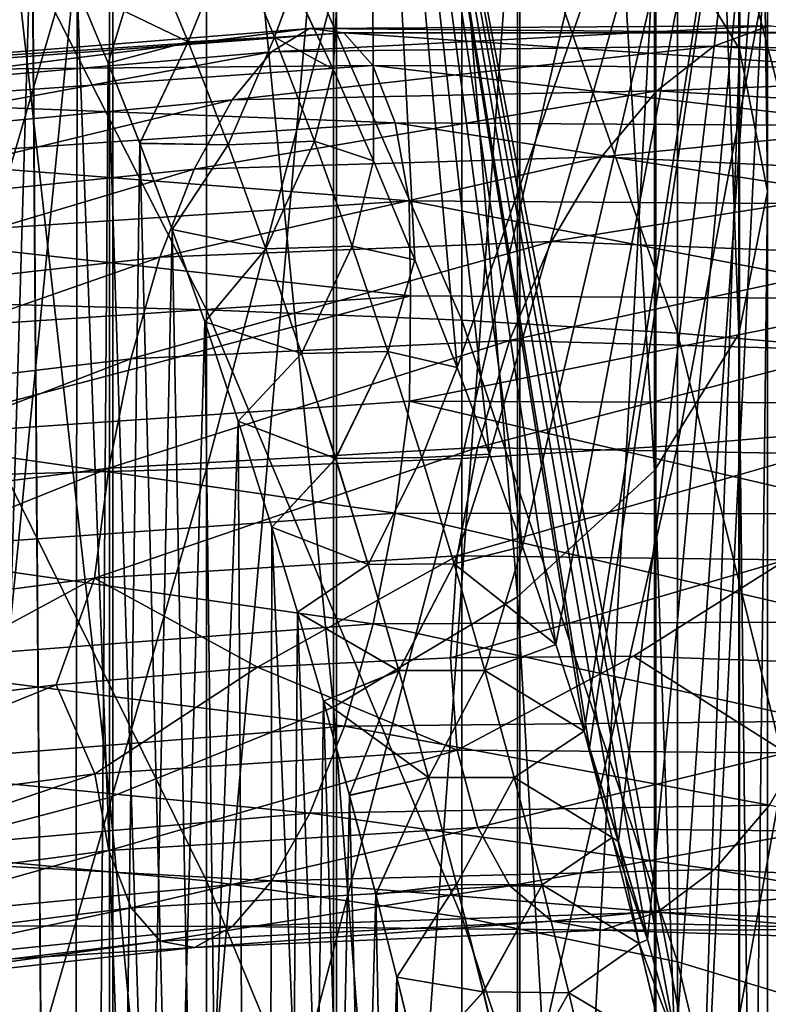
# Model space of a CAD drawing. Header units: metres. Extents: x -80 to 80, y -455 to 95.
# Tile 409 of 656: x 4.19 to 8.5, y -102.32 to -96.65. Entities that reach past the tile are written whole.
import ezdxf

# ---------------------------------------------------------------- set-up
doc = ezdxf.new("R2010")
doc.units = ezdxf.units.M
doc.layers.add('solid_501010_K_01', color=7, linetype='CONTINUOUS')
doc.layers.add('solid_501010_k_01_02', color=7, linetype='CONTINUOUS')

msp = doc.modelspace()

# ---------------------------------------------------------------- linework, layer by layer
at = {"layer": 'solid_501010_K_01'}
for points in [[(7.058206, -86.240044, 1102.836548), (7.058206, -99.971039, 1111.132935), (5.997412, -86.964676, 1101.772583)], [(5.997412, -86.964676, 1101.772583), (5.997412, -100.60714, 1110.013794), (4.705681, -87.558739, 1100.900391)], [(7.058206, -99.971039, 1111.132935), (5.997412, -100.60714, 1110.013794), (5.997412, -86.964676, 1101.772583)], [(4.705681, -87.558739, 1100.900391), (4.705681, -101.128616, 1109.096313), (3.232754, -87.999352, 1100.253418)], [(5.997412, -100.60714, 1110.013794), (4.705681, -101.128616, 1109.096313), (4.705681, -87.558739, 1100.900391)], [(4.705681, -101.128616, 1109.096313), (3.232754, -101.515396, 1108.415894), (3.232754, -87.999352, 1100.253418)], [(5.76759, -96.446846, 284.760406), (5.994456, -96.931885, 284.831482), (6.211315, -93.06414, 283.590271)], [(5.994478, -96.931931, 245.168518), (5.767612, -96.446892, 245.239578), (6.211316, -93.06414, 246.409729)], [(5.994456, -96.931885, 284.831482), (6.227204, -97.459068, 284.908325), (6.211315, -93.06414, 283.590271)], [(6.227227, -97.459122, 245.09166), (5.994478, -96.931931, 245.168518), (6.211316, -93.06414, 246.409729)], [(8.138932, -103.149658, 285.692749), (8.641002, -93.06414, 282.592926), (6.211315, -93.06414, 283.590271)], [(7.973248, -102.535934, 285.612549), (8.138932, -103.149658, 285.692749), (6.211315, -93.06414, 283.590271)], [(7.806744, -101.946709, 285.534424), (7.973248, -102.535934, 285.612549), (6.211315, -93.06414, 283.590271)], [(7.639355, -101.381935, 285.458679), (7.806744, -101.946709, 285.534424), (6.211315, -93.06414, 283.590271)], [(7.472246, -100.841469, 285.385223), (7.639355, -101.381935, 285.458679), (6.211315, -93.06414, 283.590271)], [(7.441833, -100.745445, 285.37207), (7.472246, -100.841469, 285.385223), (6.211315, -93.06414, 283.590271)], [(7.279065, -100.24556, 285.303314), (7.441833, -100.745445, 285.37207), (6.211315, -93.06414, 283.590271)], [(7.086979, -99.681961, 285.225037), (7.279065, -100.24556, 285.303314), (6.211315, -93.06414, 283.590271)], [(6.89754, -99.150406, 285.150299), (7.086979, -99.681961, 285.225037), (6.211315, -93.06414, 283.590271)], [(6.710456, -98.650978, 285.07962), (6.89754, -99.150406, 285.150299), (6.211315, -93.06414, 283.590271)], [(6.46595, -98.029747, 284.990631), (6.710456, -98.650978, 285.07962), (6.211315, -93.06414, 283.590271)], [(6.227204, -97.459068, 284.908325), (6.46595, -98.029747, 284.990631), (6.211315, -93.06414, 283.590271)], [(6.465974, -98.029808, 245.009354), (6.227227, -97.459122, 245.09166), (6.211316, -93.06414, 246.409729)], [(6.71048, -98.651039, 244.92038), (6.465974, -98.029808, 245.009354), (6.211316, -93.06414, 246.409729)], [(3.612417, -99.277992, 160.736618), (3.612417, -93.552223, 160.815933), (5.264322, -93.619225, 161.635757)], [(5.264322, -99.233719, 161.557983), (3.612417, -99.277992, 160.736618), (5.264322, -93.619225, 161.635757)], [(3.254351, -93.749916, 1122.078369), (3.254351, -109.022377, 1129.687622), (4.725122, -94.138695, 1121.394287)], [(3.254351, -109.022377, 1129.687622), (4.725122, -109.354492, 1128.974365), (4.725122, -94.138695, 1121.394287)], [(4.725122, -94.138695, 1121.394287), (4.725122, -109.354492, 1128.974365), (6.013947, -94.661926, 1120.473755)], [(3.37041, -125.831764, 285.54129), (4.486235, -125.595131, 285.782837), (3.527622, -94.444473, 284.475922)], [(4.486235, -125.595131, 285.782837), (3.762612, -94.868729, 284.539368), (3.527622, -94.444473, 284.475922)], [(4.725122, -109.354492, 1128.974365), (6.013947, -109.80146, 1128.014404), (6.013947, -94.661926, 1120.473755)], [(4.486235, -125.595131, 285.782837), (4.006454, -95.343719, 284.609894), (3.762612, -94.868729, 284.539368)], [(6.736957, -98.378372, 177.427216), (6.736957, -94.913811, 177.475204), (5.264322, -95.004402, 178.583588)], [(5.264322, -98.31852, 178.537674), (5.264322, -95.004402, 178.583588), (3.612417, -95.071411, 179.403412)], [(5.264322, -98.31852, 178.537674), (6.736957, -98.378372, 177.427216), (5.264322, -95.004402, 178.583588)], [(3.612417, -98.274246, 179.359039), (5.264322, -98.31852, 178.537674), (3.612417, -95.071411, 179.403412)], [(3.370208, -125.831802, 244.458755), (4.006691, -95.3442, 245.390045), (4.259196, -95.874725, 245.311905)], [(4.486235, -125.595131, 285.782837), (4.258971, -95.874237, 284.688019), (4.006454, -95.343719, 284.609894)], [(4.486087, -125.595161, 244.217194), (3.370208, -125.831802, 244.458755), (4.259196, -95.874725, 245.311905)], [(4.486235, -125.595131, 285.782837), (4.519966, -96.465118, 284.774323), (4.258971, -95.874237, 284.688019)], [(4.486087, -125.595161, 244.217194), (4.259196, -95.874725, 245.311905), (4.520178, -96.465622, 245.225601)], [(4.915089, -96.184593, 284.807739), (5.158978, -96.773453, 284.899048), (5.413798, -96.150032, 284.765472)], [(5.413869, -96.150002, 245.234543), (5.159174, -96.773361, 245.100967), (4.915267, -96.184509, 245.192276)], [(5.158978, -96.773453, 284.899048), (5.657619, -96.746368, 284.863556), (5.413798, -96.150032, 284.765472)], [(5.413869, -96.150002, 245.234543), (5.657708, -96.74633, 245.136475), (5.159174, -96.773361, 245.100967)], [(5.657619, -96.746368, 284.863556), (5.76759, -96.446846, 284.760406), (5.413798, -96.150032, 284.765472)], [(5.413869, -96.150002, 245.234543), (5.767612, -96.446892, 245.239578), (5.657708, -96.74633, 245.136475)], [(4.915089, -96.184593, 284.807739), (4.519966, -96.465118, 284.774323), (4.698575, -96.895966, 284.8367)], [(4.915267, -96.184509, 245.192276), (5.159174, -96.773361, 245.100967), (4.520178, -96.465622, 245.225601)], [(4.915089, -96.184593, 284.807739), (4.698575, -96.895966, 284.8367), (5.158978, -96.773453, 284.899048)], [(4.486087, -125.595161, 244.217194), (4.520178, -96.465622, 245.225601), (4.698778, -96.896469, 245.163223)], [(4.486235, -125.595131, 285.782837), (5.594839, -125.286697, 286.095825), (4.519966, -96.465118, 284.774323)], [(5.594839, -125.286697, 286.095825), (4.698575, -96.895966, 284.8367), (4.519966, -96.465118, 284.774323)], [(5.159174, -96.773361, 245.100967), (4.698778, -96.896469, 245.163223), (4.520178, -96.465622, 245.225601)], [(5.657619, -96.746368, 284.863556), (5.994456, -96.931885, 284.831482), (5.76759, -96.446846, 284.760406)], [(5.657708, -96.74633, 245.136475), (5.767612, -96.446892, 245.239578), (5.994478, -96.931931, 245.168518)], [(2.927274, -97.066498, 1136.530151), (3.041193, -96.921753, 1137.166016), (5.858872, -96.696419, 1136.214355)], [(5.639405, -96.830963, 1135.604614), (2.927274, -97.066498, 1136.530151), (5.858872, -96.696419, 1136.214355)], [(5.858872, -96.696419, 1136.214355), (3.041193, -96.921753, 1137.166016), (6.057703, -96.721611, 1136.838623)], [(3.041193, -96.921753, 1137.166016), (3.144401, -96.938469, 1137.813721), (6.057703, -96.721611, 1136.838623)], [(6.057703, -96.721611, 1136.838623), (3.144401, -96.938469, 1137.813721), (6.224648, -96.909576, 1137.443726)], [(5.158978, -96.773453, 284.899048), (4.698575, -96.895966, 284.8367), (4.880731, -97.358513, 284.903168)], [(5.159174, -96.773361, 245.100967), (4.880923, -97.359016, 245.096756), (4.698778, -96.896469, 245.163223)], [(5.158978, -96.773453, 284.899048), (4.880731, -97.358513, 284.903168), (5.38911, -97.367691, 284.98999)], [(5.159174, -96.773361, 245.100967), (5.389323, -97.367599, 245.01001), (4.880923, -97.359016, 245.096756)], [(5.158978, -96.773453, 284.899048), (5.38911, -97.367691, 284.98999), (5.657619, -96.746368, 284.863556)], [(5.657708, -96.74633, 245.136475), (5.389323, -97.367599, 245.01001), (5.159174, -96.773361, 245.100967)], [(5.38911, -97.367691, 284.98999), (5.887454, -97.346893, 284.960846), (5.657619, -96.746368, 284.863556)], [(5.657708, -96.74633, 245.136475), (5.887563, -97.346855, 245.039185), (5.389323, -97.367599, 245.01001)], [(5.887454, -97.346893, 284.960846), (5.994456, -96.931885, 284.831482), (5.657619, -96.746368, 284.863556)], [(5.657708, -96.74633, 245.136475), (5.994478, -96.931931, 245.168518), (5.887563, -97.346855, 245.039185)], [(2.809802, -97.354187, 1135.941772), (2.927274, -97.066498, 1136.530151), (5.639405, -96.830963, 1135.604614)], [(5.413095, -97.10746, 1135.043335), (2.809802, -97.354187, 1135.941772), (5.639405, -96.830963, 1135.604614)], [(4.486087, -125.595161, 244.217194), (4.698778, -96.896469, 245.163223), (4.880923, -97.359016, 245.096756)], [(5.594839, -125.286697, 286.095825), (4.880731, -97.358513, 284.903168), (4.698575, -96.895966, 284.8367)], [(3.144401, -96.938469, 1137.813721), (3.231058, -97.120216, 1138.438232), (6.224648, -96.909576, 1137.443726)], [(6.224648, -96.909576, 1137.443726), (3.231058, -97.120216, 1138.438232), (6.352443, -97.240128, 1137.996338)], [(5.887454, -97.346893, 284.960846), (6.227204, -97.459068, 284.908325), (5.994456, -96.931885, 284.831482)], [(5.887563, -97.346855, 245.039185), (5.994478, -96.931931, 245.168518), (6.227227, -97.459122, 245.09166)], [(2.695961, -97.76609, 1135.436523), (2.809802, -97.354187, 1135.941772), (5.413095, -97.10746, 1135.043335)], [(5.19378, -97.507912, 1134.564453), (2.695961, -97.76609, 1135.436523), (5.413095, -97.10746, 1135.043335)], [(3.231058, -97.120216, 1138.438232), (3.297393, -97.447006, 1139.005737), (6.352443, -97.240128, 1137.996338)], [(6.352443, -97.240128, 1137.996338), (3.297393, -97.447006, 1139.005737), (6.434169, -97.690361, 1138.463745)], [(5.38911, -97.367691, 284.98999), (5.606913, -97.966507, 285.080444), (5.887454, -97.346893, 284.960846)], [(5.887563, -97.346855, 245.039185), (5.607144, -97.966408, 244.91954), (5.389323, -97.367599, 245.01001)], [(5.606913, -97.966507, 285.080444), (6.104774, -97.951035, 285.057281), (5.887454, -97.346893, 284.960846)], [(5.887563, -97.346855, 245.039185), (6.104902, -97.950989, 244.942764), (5.607144, -97.966408, 244.91954)], [(6.104774, -97.951035, 285.057281), (6.227204, -97.459068, 284.908325), (5.887454, -97.346893, 284.960846)], [(5.887563, -97.346855, 245.039185), (6.227227, -97.459122, 245.09166), (6.104902, -97.950989, 244.942764)], [(4.486087, -125.595161, 244.217194), (4.880923, -97.359016, 245.096756), (5.066504, -97.855598, 245.026016)], [(5.594839, -125.286697, 286.095825), (5.066321, -97.855103, 284.973907), (4.880731, -97.358513, 284.903168)], [(5.38911, -97.367691, 284.98999), (4.880731, -97.358513, 284.903168), (5.066321, -97.855103, 284.973907)], [(5.389323, -97.367599, 245.01001), (5.066504, -97.855598, 245.026016), (4.880923, -97.359016, 245.096756)], [(5.38911, -97.367691, 284.98999), (5.066321, -97.855103, 284.973907), (5.606913, -97.966507, 285.080444)], [(5.389323, -97.367599, 245.01001), (5.607144, -97.966408, 244.91954), (5.066504, -97.855598, 245.026016)], [(3.297393, -97.447006, 1139.005737), (3.339815, -97.896111, 1139.482422), (6.434169, -97.690361, 1138.463745)], [(6.104774, -97.951035, 285.057281), (6.46595, -98.029747, 284.990631), (6.227204, -97.459068, 284.908325)], [(6.104902, -97.950989, 244.942764), (6.227227, -97.459122, 245.09166), (6.465974, -98.029808, 245.009354)], [(2.592909, -98.283585, 1135.049316), (2.695961, -97.76609, 1135.436523), (5.19378, -97.507912, 1134.564453)], [(4.99525, -98.014435, 1134.201294), (2.592909, -98.283585, 1135.049316), (5.19378, -97.507912, 1134.564453)], [(6.434169, -97.690361, 1138.463745), (3.339815, -97.896111, 1139.482422), (6.44076, -98.236786, 1138.821777)], [(4.486087, -125.595161, 244.217194), (5.066504, -97.855598, 245.026016), (5.255356, -98.387924, 244.950882)], [(5.594839, -125.286697, 286.095825), (5.255186, -98.387428, 285.049042), (5.066321, -97.855103, 284.973907)], [(5.606913, -97.966507, 285.080444), (5.066321, -97.855103, 284.973907), (5.255186, -98.387428, 285.049042)], [(5.607144, -97.966408, 244.91954), (5.255356, -98.387924, 244.950882), (5.066504, -97.855598, 245.026016)], [(3.339815, -97.896111, 1139.482422), (3.334641, -98.445526, 1139.838989), (6.44076, -98.236786, 1138.821777)], [(5.606913, -97.966507, 285.080444), (5.255186, -98.387428, 285.049042), (5.813449, -98.569328, 285.170288)], [(5.607144, -97.966408, 244.91954), (5.813698, -98.569237, 244.829697), (5.255356, -98.387924, 244.950882)], [(5.606913, -97.966507, 285.080444), (5.813449, -98.569328, 285.170288), (6.104774, -97.951035, 285.057281)], [(6.104902, -97.950989, 244.942764), (5.813698, -98.569237, 244.829697), (5.607144, -97.966408, 244.91954)], [(5.813449, -98.569328, 285.170288), (6.310684, -98.55838, 285.15274), (6.104774, -97.951035, 285.057281)], [(6.104902, -97.950989, 244.942764), (6.310832, -98.558327, 244.84729), (5.813698, -98.569237, 244.829697)], [(6.310684, -98.55838, 285.15274), (6.46595, -98.029747, 284.990631), (6.104774, -97.951035, 285.057281)], [(6.104902, -97.950989, 244.942764), (6.465974, -98.029808, 245.009354), (6.310832, -98.558327, 244.84729)], [(2.506455, -98.88031, 1134.802612), (2.592909, -98.283585, 1135.049316), (4.99525, -98.014435, 1134.201294)], [(4.828697, -98.601311, 1133.975098), (2.506455, -98.88031, 1134.802612), (4.99525, -98.014435, 1134.201294)], [(6.310684, -98.55838, 285.15274), (6.710456, -98.650978, 285.07962), (6.46595, -98.029747, 284.990631)], [(6.44076, -98.236786, 1138.821777), (3.334641, -98.445526, 1139.838989), (3.340135, -99.055634, 1140.032104)], [(6.44076, -98.236786, 1138.821777), (3.340135, -99.055634, 1140.032104), (6.434785, -98.843933, 1139.014648)], [(9.362078, -98.254623, 1137.342896), (6.44076, -98.236786, 1138.821777), (6.434785, -98.843933, 1139.014648)], [(5.264322, -101.608498, 178.939545), (5.264322, -98.31852, 178.537674), (3.612417, -98.274246, 179.359039)], [(3.612417, -101.453758, 179.747406), (5.264322, -101.608498, 178.939545), (3.612417, -98.274246, 179.359039)], [(6.736957, -101.817696, 177.847321), (6.736957, -98.378372, 177.427216), (5.264322, -98.31852, 178.537674)], [(5.264322, -101.608498, 178.939545), (6.736957, -101.817696, 177.847321), (5.264322, -98.31852, 178.537674)], [(4.486087, -125.595161, 244.217194), (5.255356, -98.387924, 244.950882), (5.447274, -98.959389, 244.871124)], [(5.594839, -125.286697, 286.095825), (5.447114, -98.9589, 285.128815), (5.255186, -98.387428, 285.049042)], [(5.813449, -98.569328, 285.170288), (5.255186, -98.387428, 285.049042), (5.447114, -98.9589, 285.128815)], [(5.813698, -98.569237, 244.829697), (5.447274, -98.959389, 244.871124), (5.255356, -98.387924, 244.950882)], [(5.813449, -98.569328, 285.170288), (5.447114, -98.9589, 285.128815), (6.009701, -99.175659, 285.25943)], [(5.813698, -98.569237, 244.829697), (6.009968, -99.17556, 244.74057), (5.447274, -98.959389, 244.871124)], [(5.813449, -98.569328, 285.170288), (6.009701, -99.175659, 285.25943), (6.310684, -98.55838, 285.15274)], [(6.310832, -98.558327, 244.84729), (6.009968, -99.17556, 244.74057), (5.813698, -98.569237, 244.829697)], [(6.009701, -99.175659, 285.25943), (6.506225, -99.168533, 285.247192), (6.310684, -98.55838, 285.15274)], [(6.310832, -98.558327, 244.84729), (6.506393, -99.16848, 244.752853), (6.009968, -99.17556, 244.74057)], [(6.506225, -99.168533, 285.247192), (6.710456, -98.650978, 285.07962), (6.310684, -98.55838, 285.15274)], [(6.310832, -98.558327, 244.84729), (6.71048, -98.651039, 244.92038), (6.506393, -99.16848, 244.752853)], [(2.440364, -99.518074, 1134.700439), (2.506455, -98.88031, 1134.802612), (4.828697, -98.601311, 1133.975098)], [(4.701371, -99.23082, 1133.888916), (2.440364, -99.518074, 1134.700439), (4.828697, -98.601311, 1133.975098)], [(6.434785, -98.843933, 1139.014648), (3.340135, -99.055634, 1140.032104), (6.353604, -99.490494, 1139.070923)], [(5.59474, -125.286728, 243.904205), (4.486087, -125.595161, 244.217194), (5.447274, -98.959389, 244.871124)], [(5.594839, -125.286697, 286.095825), (5.64194, -99.570839, 285.213287), (5.447114, -98.9589, 285.128815)], [(6.009701, -99.175659, 285.25943), (5.447114, -98.9589, 285.128815), (5.64194, -99.570839, 285.213287)], [(5.59474, -125.286728, 243.904205), (5.447274, -98.959389, 244.871124), (5.642087, -99.57132, 244.786636)], [(6.009968, -99.17556, 244.74057), (5.642087, -99.57132, 244.786636), (5.447274, -98.959389, 244.871124)], [(3.340135, -99.055634, 1140.032104), (3.297996, -99.70887, 1140.078003), (6.353604, -99.490494, 1139.070923)], [(6.692196, -99.781204, 285.340546), (6.89754, -99.150406, 285.150299), (6.506225, -99.168533, 285.247192)], [(6.009701, -99.175659, 285.25943), (5.64194, -99.570839, 285.213287), (6.196473, -99.785088, 285.347717)], [(6.009968, -99.17556, 244.74057), (6.196757, -99.784988, 244.652252), (5.642087, -99.57132, 244.786636)], [(6.009701, -99.175659, 285.25943), (6.196473, -99.785088, 285.347717), (6.506225, -99.168533, 285.247192)], [(6.506393, -99.16848, 244.752853), (6.196757, -99.784988, 244.652252), (6.009968, -99.17556, 244.74057)], [(6.196473, -99.785088, 285.347717), (6.692196, -99.781204, 285.340546), (6.506225, -99.168533, 285.247192)], [(6.506393, -99.16848, 244.752853), (6.692384, -99.781151, 244.6595), (6.196757, -99.784988, 244.652252)], [(2.398224, -100.158234, 1134.745972), (2.440364, -99.518074, 1134.700439), (4.701371, -99.23082, 1133.888916)], [(4.62019, -99.864792, 1133.944946), (2.398224, -100.158234, 1134.745972), (4.701371, -99.23082, 1133.888916)], [(3.612417, -104.962059, 161.430923), (3.612417, -99.277992, 160.736618), (5.264322, -99.233719, 161.557983)], [(5.264322, -104.807327, 162.2388), (3.612417, -104.962059, 161.430923), (5.264322, -99.233719, 161.557983)], [(6.353604, -99.490494, 1139.070923), (3.297996, -99.70887, 1140.078003), (6.226277, -100.12822, 1138.980469)], [(5.59474, -125.286728, 243.904205), (5.642087, -99.57132, 244.786636), (5.78987, -100.060181, 244.720047)], [(5.594839, -125.286697, 286.095825), (6.693491, -124.903366, 286.481903), (5.64194, -99.570839, 285.213287)], [(6.693491, -124.903366, 286.481903), (5.789732, -100.059715, 285.279877), (5.64194, -99.570839, 285.213287)], [(6.196473, -99.785088, 285.347717), (5.64194, -99.570839, 285.213287), (5.789732, -100.059715, 285.279877)], [(6.196757, -99.784988, 244.652252), (5.78987, -100.060181, 244.720047), (5.642087, -99.57132, 244.786636)], [(3.297996, -99.70887, 1140.078003), (3.231904, -100.35508, 1139.97168), (6.226277, -100.12822, 1138.980469)], [(6.709338, -99.734764, 1132.813477), (5.558474, -100.377182, 1133.668823), (4.62019, -99.864792, 1133.944946)], [(6.709338, -99.734764, 1132.813477), (6.67117, -100.322876, 1133.015015), (5.558474, -100.377182, 1133.668823)], [(6.196473, -99.785088, 285.347717), (5.789732, -100.059715, 285.279877), (6.37442, -100.397293, 285.43515)], [(6.196757, -99.784988, 244.652252), (6.374722, -100.397194, 244.564835), (5.78987, -100.060181, 244.720047)], [(6.692384, -99.781151, 244.6595), (6.374722, -100.397194, 244.564835), (6.196757, -99.784988, 244.652252)], [(6.692384, -99.781151, 244.6595), (6.869498, -100.396103, 244.567291), (6.374722, -100.397194, 244.564835)], [(4.62019, -99.864792, 1133.944946), (3.200215, -100.628395, 1134.687866), (2.398224, -100.158234, 1134.745972)], [(4.62019, -99.864792, 1133.944946), (4.398206, -100.478615, 1134.227661), (3.200215, -100.628395, 1134.687866)], [(4.62019, -99.864792, 1133.944946), (5.558474, -100.377182, 1133.668823), (4.398206, -100.478615, 1134.227661)], [(7.058206, -99.971039, 1111.132935), (7.058206, -114.336746, 1118.274292), (5.997412, -100.60714, 1110.013794)], [(5.59474, -125.286728, 243.904205), (5.78987, -100.060181, 244.720047), (5.939124, -100.5737, 244.65065)], [(6.693491, -124.903366, 286.481903), (5.938997, -100.57325, 285.349304), (5.789732, -100.059715, 285.279877)], [(6.37442, -100.397293, 285.43515), (5.789732, -100.059715, 285.279877), (5.938997, -100.57325, 285.349304)], [(6.374722, -100.397194, 244.564835), (5.939124, -100.5737, 244.65065), (5.78987, -100.060181, 244.720047)], [(6.226277, -100.12822, 1138.980469), (3.231904, -100.35508, 1139.97168), (6.059725, -100.717018, 1138.746338)], [(3.231904, -100.35508, 1139.97168), (3.145451, -100.953659, 1139.716919), (6.059725, -100.717018, 1138.746338)], [(4.620806, -100.991798, 1134.483154), (4.398206, -100.478615, 1134.227661), (5.558474, -100.377182, 1133.668823)], [(6.710233, -100.855186, 1133.352295), (4.620806, -100.991798, 1134.483154), (5.558474, -100.377182, 1133.668823)], [(6.37442, -100.397293, 285.43515), (5.938997, -100.57325, 285.349304), (6.089314, -101.115158, 285.421539)], [(6.374722, -100.397194, 244.564835), (6.544494, -101.011887, 244.478363), (5.939124, -100.5737, 244.65065)], [(6.869498, -100.396103, 244.567291), (6.544494, -101.011887, 244.478363), (6.374722, -100.397194, 244.564835)], [(2.398544, -101.289909, 1135.282471), (3.200215, -100.628395, 1134.687866), (4.398206, -100.478615, 1134.227661)], [(4.620806, -100.991798, 1134.483154), (2.398544, -101.289909, 1135.282471), (4.398206, -100.478615, 1134.227661)], [(5.59474, -125.286728, 243.904205), (5.939124, -100.5737, 244.65065), (6.08943, -101.115585, 244.578415)], [(6.693491, -124.903366, 286.481903), (6.089314, -101.115158, 285.421539), (5.938997, -100.57325, 285.349304)], [(6.544494, -101.011887, 244.478363), (6.08943, -101.115585, 244.578415), (5.939124, -100.5737, 244.65065)], [(5.997412, -100.60714, 1110.013794), (5.997412, -114.880135, 1117.1073), (4.705681, -101.128616, 1109.096313)], [(7.058206, -114.336746, 1118.274292), (5.997412, -114.880135, 1117.1073), (5.997412, -100.60714, 1110.013794)], [(6.059725, -100.717018, 1138.746338), (3.145451, -100.953659, 1139.716919), (5.861195, -101.218513, 1138.373535)], [(3.145451, -100.953659, 1139.716919), (3.042399, -101.465736, 1139.319946), (5.861195, -101.218513, 1138.373535)], [(2.440966, -101.730453, 1135.749268), (2.398544, -101.289909, 1135.282471), (4.620806, -100.991798, 1134.483154)], [(4.702532, -101.433975, 1134.940918), (2.440966, -101.730453, 1135.749268), (4.620806, -100.991798, 1134.483154)], [(6.544175, -101.011986, 285.521606), (6.089314, -101.115158, 285.421539), (6.240568, -101.685852, 285.496643)], [(6.544494, -101.011887, 244.478363), (6.240675, -101.686256, 244.503311), (6.08943, -101.115585, 244.578415)], [(6.544494, -101.011887, 244.478363), (6.706574, -101.62883, 244.392929), (6.240675, -101.686256, 244.503311)], [(4.705681, -101.128616, 1109.096313), (4.705681, -115.325607, 1116.150513), (3.232754, -101.515396, 1108.415894)], [(5.997412, -114.880135, 1117.1073), (4.705681, -115.325607, 1116.150513), (4.705681, -101.128616, 1109.096313)], [(5.59474, -125.286728, 243.904205), (6.08943, -101.115585, 244.578415), (6.240675, -101.686256, 244.503311)], [(6.693491, -124.903366, 286.481903), (6.240568, -101.685852, 285.496643), (6.089314, -101.115158, 285.421539)], [(5.861195, -101.218513, 1138.373535), (3.042399, -101.465736, 1139.319946), (5.64188, -101.608208, 1137.88562)], [(2.507301, -102.055244, 1136.307495), (2.440966, -101.730453, 1135.749268), (4.702532, -101.433975, 1134.940918)], [(4.830327, -101.762772, 1135.484497), (2.507301, -102.055244, 1136.307495), (4.702532, -101.433975, 1134.940918)], [(3.042399, -101.465736, 1139.319946), (2.928558, -101.86628, 1138.80542), (5.64188, -101.608208, 1137.88562)], [(5.264322, -104.814117, 179.78183), (5.264322, -101.608498, 178.939545), (3.612417, -101.453758, 179.747406)], [(3.612417, -104.551743, 180.561417), (5.264322, -104.814117, 179.78183), (3.612417, -101.453758, 179.747406)], [(4.705681, -115.325607, 1116.150513), (3.232754, -115.656013, 1115.440918), (3.232754, -101.515396, 1108.415894)], [(5.64188, -101.608208, 1137.88562), (2.928558, -101.86628, 1138.80542), (5.41557, -101.870842, 1137.317871)], [(6.736957, -105.168839, 178.727844), (6.736957, -101.817696, 177.847321), (5.264322, -101.608498, 178.939545)], [(5.264322, -104.814117, 179.78183), (6.736957, -105.168839, 178.727844), (5.264322, -101.608498, 178.939545)], [(6.706238, -101.628929, 285.607025), (6.240568, -101.685852, 285.496643), (6.362265, -102.163017, 285.558807)], [(6.706574, -101.62883, 244.392929), (6.362363, -102.163414, 244.441147), (6.240675, -101.686256, 244.503311)], [(6.706574, -101.62883, 244.392929), (6.861398, -102.247833, 244.308578), (6.362363, -102.163414, 244.441147)], [(5.59474, -125.286728, 243.904205), (6.240675, -101.686256, 244.503311), (6.362363, -102.163414, 244.441147)], [(6.693491, -124.903366, 286.481903), (6.362265, -102.163017, 285.558807), (6.240568, -101.685852, 285.496643)], [(2.593958, -102.242027, 1136.925659), (2.507301, -102.055244, 1136.307495), (4.830327, -101.762772, 1135.484497)], [(4.997272, -101.955711, 1136.08313), (2.593958, -102.242027, 1136.925659), (4.830327, -101.762772, 1135.484497)], [(2.928558, -101.86628, 1138.80542), (2.811086, -102.139442, 1138.210205), (5.41557, -101.870842, 1137.317871)], [(5.41557, -101.870842, 1137.317871), (2.811086, -102.139442, 1138.210205), (5.196102, -101.991547, 1136.705322)], [(2.697166, -102.26976, 1137.571411), (2.593958, -102.242027, 1136.925659), (4.997272, -101.955711, 1136.08313)], [(5.196102, -101.991547, 1136.705322), (2.697166, -102.26976, 1137.571411), (4.997272, -101.955711, 1136.08313)], [(2.811086, -102.139442, 1138.210205), (2.697166, -102.26976, 1137.571411), (5.196102, -101.991547, 1136.705322)], [(5.59474, -125.286728, 243.904205), (6.362363, -102.163414, 244.441147), (6.484419, -102.662056, 244.377075)], [(6.693491, -124.903366, 286.481903), (6.484328, -102.661682, 285.622894), (6.362265, -102.163017, 285.558807)], [(6.861045, -102.247932, 285.691376), (6.362265, -102.163017, 285.558807), (6.484328, -102.661682, 285.622894)], [(6.861398, -102.247833, 244.308578), (6.484419, -102.662056, 244.377075), (6.362363, -102.163414, 244.441147)], [(6.861398, -102.247833, 244.308578), (7.009393, -102.868698, 244.225357), (6.484419, -102.662056, 244.377075)]]:
    msp.add_3dface(points, dxfattribs=at)
at = {"layer": 'solid_501010_k_01_02'}
for points in [[(7.856166, -96.026756, 1118.07251), (8.338623, -96.815804, 1116.684204), (8.338623, -82.64566, 1108.114014)], [(8.338623, -82.64566, 1108.114014), (8.338623, -96.815804, 1116.684204), (8.499992, -83.580261, 1106.741699)], [(8.499992, -83.580261, 1106.741699), (8.499992, -97.636223, 1115.240845), (8.33406, -84.51461, 1105.369873)], [(8.338623, -96.815804, 1116.684204), (8.499992, -97.636223, 1115.240845), (8.499992, -83.580261, 1106.741699)], [(8.33406, -84.51461, 1105.369873), (8.33406, -98.456413, 1113.797852), (7.847216, -85.412735, 1104.05127)], [(8.499992, -97.636223, 1115.240845), (8.33406, -98.456413, 1113.797852), (8.33406, -84.51461, 1105.369873)], [(7.847216, -85.412735, 1104.05127), (7.847216, -99.244804, 1112.410767), (7.058206, -86.240044, 1102.836548)], [(8.33406, -98.456413, 1113.797852), (7.847216, -99.244804, 1112.410767), (7.847216, -85.412735, 1104.05127)], [(7.847216, -99.244804, 1112.410767), (7.058206, -99.971039, 1111.132935), (7.058206, -86.240044, 1102.836548)], [(6.71048, -98.651039, 244.92038), (6.211316, -93.06414, 246.409729), (8.641001, -93.06414, 247.407059)], [(6.897563, -99.150467, 244.849701), (6.71048, -98.651039, 244.92038), (8.641001, -93.06414, 247.407059)], [(7.086999, -99.682022, 244.774948), (6.897563, -99.150467, 244.849701), (8.641001, -93.06414, 247.407059)], [(7.279083, -100.245613, 244.696671), (7.086999, -99.682022, 244.774948), (8.641001, -93.06414, 247.407059)], [(7.441833, -100.745445, 244.627945), (7.279083, -100.245613, 244.696671), (8.641001, -93.06414, 247.407059)], [(7.472262, -100.841522, 244.614777), (7.441833, -100.745445, 244.627945), (8.641001, -93.06414, 247.407059)], [(7.639366, -101.381973, 244.541306), (7.472262, -100.841522, 244.614777), (8.641001, -93.06414, 247.407059)], [(7.80675, -101.946732, 244.465576), (7.639366, -101.381973, 244.541306), (8.641001, -93.06414, 247.407059)], [(7.973251, -102.535942, 244.387436), (7.80675, -101.946732, 244.465576), (8.641001, -93.06414, 247.407059)], [(8.138931, -103.149658, 244.307251), (7.973251, -102.535942, 244.387436), (8.641001, -93.06414, 247.407059)], [(11.121192, -103.180008, 245.737503), (8.138931, -103.149658, 244.307251), (8.641001, -93.06414, 247.407059)], [(8.138932, -103.149658, 285.692749), (11.12119, -103.180008, 284.262512), (8.641002, -93.06414, 282.592926)], [(5.264322, -99.233719, 161.557983), (5.264322, -93.619225, 161.635757), (6.736957, -93.709816, 162.744141)], [(6.736957, -99.173866, 162.668457), (5.264322, -99.233719, 161.557983), (6.736957, -93.709816, 162.744141)], [(6.736957, -99.173866, 162.668457), (6.736957, -93.709816, 162.744141), (7.980172, -93.820908, 164.103348)], [(7.980172, -99.100464, 164.030212), (6.736957, -99.173866, 162.668457), (7.980172, -93.820908, 164.103348)], [(7.980172, -99.100464, 164.030212), (7.980172, -93.820908, 164.103348), (8.951632, -93.948715, 165.667099)], [(8.951632, -99.016022, 165.596909), (7.980172, -99.100464, 164.030212), (8.951632, -93.948715, 165.667099)], [(6.013947, -94.661926, 1120.473755), (6.013947, -109.80146, 1128.014404), (7.071198, -95.299461, 1119.352051)], [(8.951632, -98.536217, 174.498749), (8.951632, -94.674911, 174.552246), (7.980172, -94.802719, 176.115997)], [(7.980172, -98.451767, 176.065445), (7.980172, -94.802719, 176.115997), (6.736957, -94.913811, 177.475204)], [(7.980172, -98.451767, 176.065445), (8.951632, -98.536217, 174.498749), (7.980172, -94.802719, 176.115997)], [(6.736957, -98.378372, 177.427216), (7.980172, -98.451767, 176.065445), (6.736957, -94.913811, 177.475204)], [(6.013947, -109.80146, 1128.014404), (7.071198, -110.346077, 1126.844849), (7.071198, -95.299461, 1119.352051)], [(7.071198, -95.299461, 1119.352051), (7.071198, -110.346077, 1126.844849), (7.856166, -96.026756, 1118.07251)], [(7.071198, -110.346077, 1126.844849), (7.856166, -110.967361, 1125.510498), (7.856166, -96.026756, 1118.07251)], [(7.856166, -96.026756, 1118.07251), (7.856166, -110.967361, 1125.510498), (8.338623, -96.815804, 1116.684204)], [(5.639405, -96.830963, 1135.604614), (5.858872, -96.696419, 1136.214355), (8.508125, -96.681747, 1134.845947)], [(8.18942, -96.7985, 1134.277954), (5.639405, -96.830963, 1135.604614), (8.508125, -96.681747, 1134.845947)], [(8.508125, -96.681747, 1134.845947), (5.858872, -96.696419, 1136.214355), (8.796863, -96.721947, 1135.432373)], [(5.858872, -96.696419, 1136.214355), (6.057703, -96.721611, 1136.838623), (8.796863, -96.721947, 1135.432373)], [(6.057703, -96.721611, 1136.838623), (6.224648, -96.909576, 1137.443726), (9.039296, -96.921219, 1136.005493)], [(8.796863, -96.721947, 1135.432373), (6.057703, -96.721611, 1136.838623), (9.039296, -96.921219, 1136.005493)], [(8.18942, -96.7985, 1134.277954), (8.508125, -96.681747, 1134.845947), (10.913771, -96.865135, 1133.094971)], [(5.413095, -97.10746, 1135.043335), (5.639405, -96.830963, 1135.604614), (8.18942, -96.7985, 1134.277954)], [(7.860778, -97.055679, 1133.759766), (5.413095, -97.10746, 1135.043335), (8.18942, -96.7985, 1134.277954)], [(7.856166, -110.967361, 1125.510498), (8.338623, -111.641403, 1124.062866), (8.338623, -96.815804, 1116.684204)], [(7.860778, -97.055679, 1133.759766), (8.18942, -96.7985, 1134.277954), (10.504951, -96.956955, 1132.58313)], [(10.504951, -96.956955, 1132.58313), (8.18942, -96.7985, 1134.277954), (10.913771, -96.865135, 1133.094971)], [(8.338623, -96.815804, 1116.684204), (8.338623, -111.641403, 1124.062866), (8.499992, -97.636223, 1115.240845)], [(6.224648, -96.909576, 1137.443726), (6.352443, -97.240128, 1137.996338), (9.224877, -97.258949, 1136.533813)], [(9.039296, -96.921219, 1136.005493), (6.224648, -96.909576, 1137.443726), (9.224877, -97.258949, 1136.533813)], [(10.083387, -97.187187, 1132.122681), (7.860778, -97.055679, 1133.759766), (10.504951, -96.956955, 1132.58313)], [(5.19378, -97.507912, 1134.564453), (5.413095, -97.10746, 1135.043335), (7.860778, -97.055679, 1133.759766)], [(7.542293, -97.436562, 1133.322632), (5.19378, -97.507912, 1134.564453), (7.860778, -97.055679, 1133.759766)], [(7.542293, -97.436562, 1133.322632), (7.860778, -97.055679, 1133.759766), (10.083387, -97.187187, 1132.122681)], [(9.674851, -97.540871, 1131.741577), (7.542293, -97.436562, 1133.322632), (10.083387, -97.187187, 1132.122681)], [(6.352443, -97.240128, 1137.996338), (6.434169, -97.690361, 1138.463745), (9.343558, -97.711922, 1136.985596)], [(9.224877, -97.258949, 1136.533813), (6.352443, -97.240128, 1137.996338), (9.343558, -97.711922, 1136.985596)], [(4.99525, -98.014435, 1134.201294), (5.19378, -97.507912, 1134.564453), (7.542293, -97.436562, 1133.322632)], [(7.253992, -97.924515, 1132.997437), (4.99525, -98.014435, 1134.201294), (7.542293, -97.436562, 1133.322632)], [(7.253992, -97.924515, 1132.997437), (7.542293, -97.436562, 1133.322632), (9.674851, -97.540871, 1131.741577)], [(9.305034, -98.003105, 1131.466919), (7.253992, -97.924515, 1132.997437), (9.674851, -97.540871, 1131.741577)], [(6.434169, -97.690361, 1138.463745), (6.44076, -98.236786, 1138.821777), (9.362078, -98.254623, 1137.342896)], [(9.343558, -97.711922, 1136.985596), (6.434169, -97.690361, 1138.463745), (9.362078, -98.254623, 1137.342896)], [(8.499992, -97.636223, 1115.240845), (8.499992, -112.342239, 1122.557739), (8.33406, -98.456413, 1113.797852)], [(8.338623, -111.641403, 1124.062866), (8.499992, -112.342239, 1122.557739), (8.499992, -97.636223, 1115.240845)], [(4.828697, -98.601311, 1133.975098), (4.99525, -98.014435, 1134.201294), (7.253992, -97.924515, 1132.997437)], [(7.012128, -98.494888, 1132.803101), (4.828697, -98.601311, 1133.975098), (7.253992, -97.924515, 1132.997437)], [(7.012128, -98.494888, 1132.803101), (7.253992, -97.924515, 1132.997437), (9.305034, -98.003105, 1131.466919)], [(6.310832, -98.558327, 244.84729), (6.465974, -98.029808, 245.009354), (6.71048, -98.651039, 244.92038)], [(8.994784, -98.550758, 1131.315063), (7.012128, -98.494888, 1132.803101), (9.305034, -98.003105, 1131.466919)], [(9.362078, -98.254623, 1137.342896), (6.434785, -98.843933, 1139.014648), (9.344453, -98.856865, 1137.536255)], [(7.980172, -102.074242, 176.507919), (7.980172, -98.451767, 176.065445), (6.736957, -98.378372, 177.427216)], [(6.736957, -101.817696, 177.847321), (7.980172, -102.074242, 176.507919), (6.736957, -98.378372, 177.427216)], [(8.33406, -98.456413, 1113.797852), (8.33406, -113.042892, 1121.052979), (7.847216, -99.244804, 1112.410767)], [(8.951632, -102.369392, 174.96698), (8.951632, -98.536217, 174.498749), (7.980172, -98.451767, 176.065445)], [(7.980172, -102.074242, 176.507919), (8.951632, -102.369392, 174.96698), (7.980172, -98.451767, 176.065445)], [(8.499992, -112.342239, 1122.557739), (8.33406, -113.042892, 1121.052979), (8.33406, -98.456413, 1113.797852)], [(4.701371, -99.23082, 1133.888916), (4.828697, -98.601311, 1133.975098), (7.012128, -98.494888, 1132.803101)], [(6.827228, -99.110786, 1132.741577), (4.701371, -99.23082, 1133.888916), (7.012128, -98.494888, 1132.803101)], [(6.827228, -99.110786, 1132.741577), (7.012128, -98.494888, 1132.803101), (8.994784, -98.550758, 1131.315063)], [(8.757604, -99.148018, 1131.286011), (6.827228, -99.110786, 1132.741577), (8.994784, -98.550758, 1131.315063)], [(6.506225, -99.168533, 285.247192), (6.89754, -99.150406, 285.150299), (6.710456, -98.650978, 285.07962)], [(6.506393, -99.16848, 244.752853), (6.71048, -98.651039, 244.92038), (6.897563, -99.150467, 244.849701)], [(6.434785, -98.843933, 1139.014648), (6.353604, -99.490494, 1139.070923), (9.226563, -99.492638, 1137.608032)], [(9.344453, -98.856865, 1137.536255), (6.434785, -98.843933, 1139.014648), (9.226563, -99.492638, 1137.608032)], [(7.980172, -104.341576, 164.67041), (7.980172, -99.100464, 164.030212), (8.951632, -99.016022, 165.596909)], [(8.951632, -104.046425, 166.211365), (7.980172, -104.341576, 164.67041), (8.951632, -99.016022, 165.596909)], [(6.736957, -104.598122, 163.331024), (6.736957, -99.173866, 162.668457), (7.980172, -99.100464, 164.030212)], [(7.980172, -104.341576, 164.67041), (6.736957, -104.598122, 163.331024), (7.980172, -99.100464, 164.030212)], [(4.62019, -99.864792, 1133.944946), (4.701371, -99.23082, 1133.888916), (6.827228, -99.110786, 1132.741577)], [(6.709338, -99.734764, 1132.813477), (4.62019, -99.864792, 1133.944946), (6.827228, -99.110786, 1132.741577)], [(6.506393, -99.16848, 244.752853), (6.897563, -99.150467, 244.849701), (6.692384, -99.781151, 244.6595)], [(6.692196, -99.781204, 285.340546), (7.086979, -99.681961, 285.225037), (6.89754, -99.150406, 285.150299)], [(6.692384, -99.781151, 244.6595), (6.897563, -99.150467, 244.849701), (7.086999, -99.682022, 244.774948)], [(6.709338, -99.734764, 1132.813477), (6.827228, -99.110786, 1132.741577), (8.757604, -99.148018, 1131.286011)], [(8.606381, -99.758453, 1131.378662), (6.709338, -99.734764, 1132.813477), (8.757604, -99.148018, 1131.286011)], [(5.264322, -104.807327, 162.2388), (5.264322, -99.233719, 161.557983), (6.736957, -99.173866, 162.668457)], [(6.736957, -104.598122, 163.331024), (5.264322, -104.807327, 162.2388), (6.736957, -99.173866, 162.668457)], [(7.847216, -99.244804, 1112.410767), (7.847216, -113.71637, 1119.606567), (7.058206, -99.971039, 1111.132935)], [(8.33406, -113.042892, 1121.052979), (7.847216, -113.71637, 1119.606567), (7.847216, -99.244804, 1112.410767)], [(6.353604, -99.490494, 1139.070923), (6.226277, -100.12822, 1138.980469), (9.041663, -100.116371, 1137.541992)], [(9.226563, -99.492638, 1137.608032), (6.353604, -99.490494, 1139.070923), (9.041663, -100.116371, 1137.541992)], [(6.86929, -100.396164, 285.432739), (7.086979, -99.681961, 285.225037), (6.692196, -99.781204, 285.340546)], [(6.692384, -99.781151, 244.6595), (7.086999, -99.682022, 244.774948), (7.279083, -100.245613, 244.696671)], [(6.86929, -100.396164, 285.432739), (7.279065, -100.24556, 285.303314), (7.086979, -99.681961, 285.225037)], [(6.196473, -99.785088, 285.347717), (6.37442, -100.397293, 285.43515), (6.692196, -99.781204, 285.340546)], [(6.37442, -100.397293, 285.43515), (6.86929, -100.396164, 285.432739), (6.692196, -99.781204, 285.340546)], [(8.606381, -99.758453, 1131.378662), (6.67117, -100.322876, 1133.015015), (6.709338, -99.734764, 1132.813477)], [(8.606381, -99.758453, 1131.378662), (7.727103, -100.313782, 1132.271118), (6.67117, -100.322876, 1133.015015)], [(6.692384, -99.781151, 244.6595), (7.279083, -100.245613, 244.696671), (6.869498, -100.396103, 244.567291)], [(8.606381, -99.758453, 1131.378662), (8.717004, -100.347954, 1131.442627), (7.727103, -100.313782, 1132.271118)], [(7.847216, -113.71637, 1119.606567), (7.058206, -114.336746, 1118.274292), (7.058206, -99.971039, 1111.132935)], [(6.226277, -100.12822, 1138.980469), (6.059725, -100.717018, 1138.746338), (8.799799, -100.688797, 1137.339966)], [(9.041663, -100.116371, 1137.541992), (6.226277, -100.12822, 1138.980469), (8.799799, -100.688797, 1137.339966)], [(6.86929, -100.396164, 285.432739), (7.441833, -100.745445, 285.37207), (7.279065, -100.24556, 285.303314)], [(6.869498, -100.396103, 244.567291), (7.279083, -100.245613, 244.696671), (7.441833, -100.745445, 244.627945)], [(6.710233, -100.855186, 1133.352295), (5.558474, -100.377182, 1133.668823), (6.67117, -100.322876, 1133.015015)], [(6.710233, -100.855186, 1133.352295), (6.67117, -100.322876, 1133.015015), (7.727103, -100.313782, 1132.271118)], [(8.60753, -100.870522, 1131.917236), (6.710233, -100.855186, 1133.352295), (7.727103, -100.313782, 1132.271118)], [(8.60753, -100.870522, 1131.917236), (7.727103, -100.313782, 1132.271118), (8.717004, -100.347954, 1131.442627)], [(6.37442, -100.397293, 285.43515), (6.089314, -101.115158, 285.421539), (6.544175, -101.011986, 285.521606)], [(6.37442, -100.397293, 285.43515), (6.544175, -101.011986, 285.521606), (6.86929, -100.396164, 285.432739)], [(6.544175, -101.011986, 285.521606), (7.038158, -101.013176, 285.523743), (6.86929, -100.396164, 285.432739)], [(6.869498, -100.396103, 244.567291), (7.038386, -101.013107, 244.476288), (6.544494, -101.011887, 244.478363)], [(7.038158, -101.013176, 285.523743), (7.441833, -100.745445, 285.37207), (6.86929, -100.396164, 285.432739)], [(6.869498, -100.396103, 244.567291), (7.441833, -100.745445, 244.627945), (7.038386, -101.013107, 244.476288)], [(8.799799, -100.688797, 1137.339966), (6.059725, -100.717018, 1138.746338), (8.511497, -101.17231, 1137.005371)], [(6.059725, -100.717018, 1138.746338), (5.861195, -101.218513, 1138.373535), (8.511497, -101.17231, 1137.005371)], [(7.604576, -101.357841, 285.465454), (7.441833, -100.745445, 285.37207), (7.038158, -101.013176, 285.523743)], [(7.604599, -101.357834, 244.534546), (7.038386, -101.013107, 244.476288), (7.441833, -100.745445, 244.627945)], [(7.604599, -101.357834, 244.534546), (7.441833, -100.745445, 244.627945), (7.472262, -100.841522, 244.614777)], [(7.604576, -101.357841, 285.465454), (7.472246, -100.841469, 285.385223), (7.441833, -100.745445, 285.37207)], [(4.702532, -101.433975, 1134.940918), (4.620806, -100.991798, 1134.483154), (6.710233, -100.855186, 1133.352295)], [(6.828914, -101.300888, 1133.7948), (4.702532, -101.433975, 1134.940918), (6.710233, -100.855186, 1133.352295)], [(6.828914, -101.300888, 1133.7948), (6.710233, -100.855186, 1133.352295), (8.60753, -100.870522, 1131.917236)], [(7.604576, -101.357841, 285.465454), (7.639355, -101.381935, 285.458679), (7.472246, -100.841469, 285.385223)], [(7.604599, -101.357834, 244.534546), (7.472262, -100.841522, 244.614777), (7.639366, -101.381973, 244.541306)], [(8.759767, -101.321571, 1132.338623), (6.828914, -101.300888, 1133.7948), (8.60753, -100.870522, 1131.917236)], [(6.544175, -101.011986, 285.521606), (6.240568, -101.685852, 285.496643), (6.706238, -101.628929, 285.607025)], [(6.544175, -101.011986, 285.521606), (6.706238, -101.628929, 285.607025), (7.038158, -101.013176, 285.523743)], [(7.038386, -101.013107, 244.476288), (6.706574, -101.62883, 244.392929), (6.544494, -101.011887, 244.478363)], [(6.706238, -101.628929, 285.607025), (7.199297, -101.632065, 285.613525), (7.038158, -101.013176, 285.523743)], [(7.038386, -101.013107, 244.476288), (7.199545, -101.631996, 244.38652), (6.706574, -101.62883, 244.392929)], [(7.604576, -101.357841, 285.465454), (7.038158, -101.013176, 285.523743), (7.199297, -101.632065, 285.613525)], [(7.604599, -101.357834, 244.534546), (7.199545, -101.631996, 244.38652), (7.038386, -101.013107, 244.476288)], [(8.511497, -101.17231, 1137.005371), (5.861195, -101.218513, 1138.373535), (8.193013, -101.543373, 1136.559692)], [(8.511497, -101.17231, 1137.005371), (8.193013, -101.543373, 1136.559692), (10.509561, -101.660454, 1134.86084)], [(5.861195, -101.218513, 1138.373535), (5.64188, -101.608208, 1137.88562), (8.193013, -101.543373, 1136.559692)], [(4.830327, -101.762772, 1135.484497), (4.702532, -101.433975, 1134.940918), (6.828914, -101.300888, 1133.7948)], [(7.014494, -101.637253, 1134.314209), (4.830327, -101.762772, 1135.484497), (6.828914, -101.300888, 1133.7948)], [(7.014494, -101.637253, 1134.314209), (6.828914, -101.300888, 1133.7948), (8.759767, -101.321571, 1132.338623)], [(8.99782, -101.668861, 1132.825073), (7.014494, -101.637253, 1134.314209), (8.759767, -101.321571, 1132.338623)], [(7.604576, -101.357841, 285.465454), (7.199297, -101.632065, 285.613525), (7.759525, -101.969666, 285.557098)], [(7.759572, -101.969658, 244.442917), (7.199545, -101.631996, 244.38652), (7.604599, -101.357834, 244.534546)], [(7.604576, -101.357841, 285.465454), (7.759525, -101.969666, 285.557098), (7.639355, -101.381935, 285.458679)], [(7.604599, -101.357834, 244.534546), (7.639366, -101.381973, 244.541306), (7.80675, -101.946732, 244.465576)], [(7.759572, -101.969658, 244.442917), (7.604599, -101.357834, 244.534546), (7.80675, -101.946732, 244.465576)], [(7.759525, -101.969666, 285.557098), (7.806744, -101.946709, 285.534424), (7.639355, -101.381935, 285.458679)], [(8.193013, -101.543373, 1136.559692), (5.64188, -101.608208, 1137.88562), (7.864371, -101.787758, 1136.0354)], [(8.193013, -101.543373, 1136.559692), (7.864371, -101.787758, 1136.0354), (10.087996, -101.879311, 1134.39502)], [(10.509561, -101.660454, 1134.86084), (8.193013, -101.543373, 1136.559692), (10.087996, -101.879311, 1134.39502)], [(4.997272, -101.955711, 1136.08313), (4.830327, -101.762772, 1135.484497), (7.014494, -101.637253, 1134.314209)], [(7.256928, -101.841377, 1134.880981), (4.997272, -101.955711, 1136.08313), (7.014494, -101.637253, 1134.314209)], [(5.64188, -101.608208, 1137.88562), (5.41557, -101.870842, 1137.317871), (7.864371, -101.787758, 1136.0354)], [(6.706238, -101.628929, 285.607025), (6.362265, -102.163017, 285.558807), (6.861045, -102.247932, 285.691376)], [(6.706238, -101.628929, 285.607025), (6.861045, -102.247932, 285.691376), (7.199297, -101.632065, 285.613525)], [(7.199545, -101.631996, 244.38652), (6.861398, -102.247833, 244.308578), (6.706574, -101.62883, 244.392929)], [(6.861045, -102.247932, 285.691376), (7.353163, -102.252686, 285.701996), (7.199297, -101.632065, 285.613525)], [(7.199545, -101.631996, 244.38652), (7.353431, -102.252617, 244.29805), (6.861398, -102.247833, 244.308578)], [(7.256928, -101.841377, 1134.880981), (7.014494, -101.637253, 1134.314209), (8.99782, -101.668861, 1132.825073)], [(7.759525, -101.969666, 285.557098), (7.199297, -101.632065, 285.613525), (7.353163, -102.252686, 285.701996)], [(7.759572, -101.969658, 244.442917), (7.353431, -102.252617, 244.29805), (7.199545, -101.631996, 244.38652)], [(9.308802, -101.888924, 1133.348633), (7.256928, -101.841377, 1134.880981), (8.99782, -101.668861, 1132.825073)], [(7.864371, -101.787758, 1136.0354), (5.41557, -101.870842, 1137.317871), (7.545665, -101.891624, 1135.465088)], [(7.980172, -105.603836, 177.435333), (7.980172, -102.074242, 176.507919), (6.736957, -101.817696, 177.847321)], [(6.736957, -105.168839, 178.727844), (7.980172, -105.603836, 177.435333), (6.736957, -101.817696, 177.847321)], [(7.864371, -101.787758, 1136.0354), (7.545665, -101.891624, 1135.465088), (9.679177, -101.959518, 1133.881348)], [(10.087996, -101.879311, 1134.39502), (7.864371, -101.787758, 1136.0354), (9.679177, -101.959518, 1133.881348)], [(5.196102, -101.991547, 1136.705322), (4.997272, -101.955711, 1136.08313), (7.256928, -101.841377, 1134.880981)], [(7.545665, -101.891624, 1135.465088), (5.196102, -101.991547, 1136.705322), (7.256928, -101.841377, 1134.880981)], [(5.41557, -101.870842, 1137.317871), (5.196102, -101.991547, 1136.705322), (7.545665, -101.891624, 1135.465088)], [(7.545665, -101.891624, 1135.465088), (7.256928, -101.841377, 1134.880981), (9.308802, -101.888924, 1133.348633)], [(9.679177, -101.959518, 1133.881348), (7.545665, -101.891624, 1135.465088), (9.308802, -101.888924, 1133.348633)], [(7.759525, -101.969666, 285.557098), (7.353163, -102.252686, 285.701996), (7.907612, -102.582848, 285.647308)], [(7.907683, -102.582832, 244.352722), (7.353431, -102.252617, 244.29805), (7.759572, -101.969658, 244.442917)], [(7.759525, -101.969666, 285.557098), (7.973248, -102.535934, 285.612549), (7.806744, -101.946709, 285.534424)], [(7.759525, -101.969666, 285.557098), (7.907612, -102.582848, 285.647308), (7.973248, -102.535934, 285.612549)], [(7.759572, -101.969658, 244.442917), (7.80675, -101.946732, 244.465576), (7.973251, -102.535942, 244.387436)], [(7.907683, -102.582832, 244.352722), (7.759572, -101.969658, 244.442917), (7.973251, -102.535942, 244.387436)], [(8.951632, -106.104286, 175.948334), (8.951632, -102.369392, 174.96698), (7.980172, -102.074242, 176.507919)], [(7.980172, -105.603836, 177.435333), (8.951632, -106.104286, 175.948334), (7.980172, -102.074242, 176.507919)], [(6.861045, -102.247932, 285.691376), (6.484328, -102.661682, 285.622894), (7.009022, -102.868805, 285.774597)], [(6.861045, -102.247932, 285.691376), (7.009022, -102.868805, 285.774597), (7.353163, -102.252686, 285.701996)], [(7.353431, -102.252617, 244.29805), (7.009393, -102.868698, 244.225357), (6.861398, -102.247833, 244.308578)], [(7.009022, -102.868805, 285.774597), (7.500194, -102.874878, 285.789124), (7.353163, -102.252686, 285.701996)], [(7.353431, -102.252617, 244.29805), (7.500483, -102.874809, 244.210907), (7.009393, -102.868698, 244.225357)], [(7.907612, -102.582848, 285.647308), (7.353163, -102.252686, 285.701996), (7.500194, -102.874878, 285.789124)], [(7.907683, -102.582832, 244.352722), (7.500483, -102.874809, 244.210907), (7.353431, -102.252617, 244.29805)]]:
    msp.add_3dface(points, dxfattribs=at)

doc.saveas('drawing.dxf')
